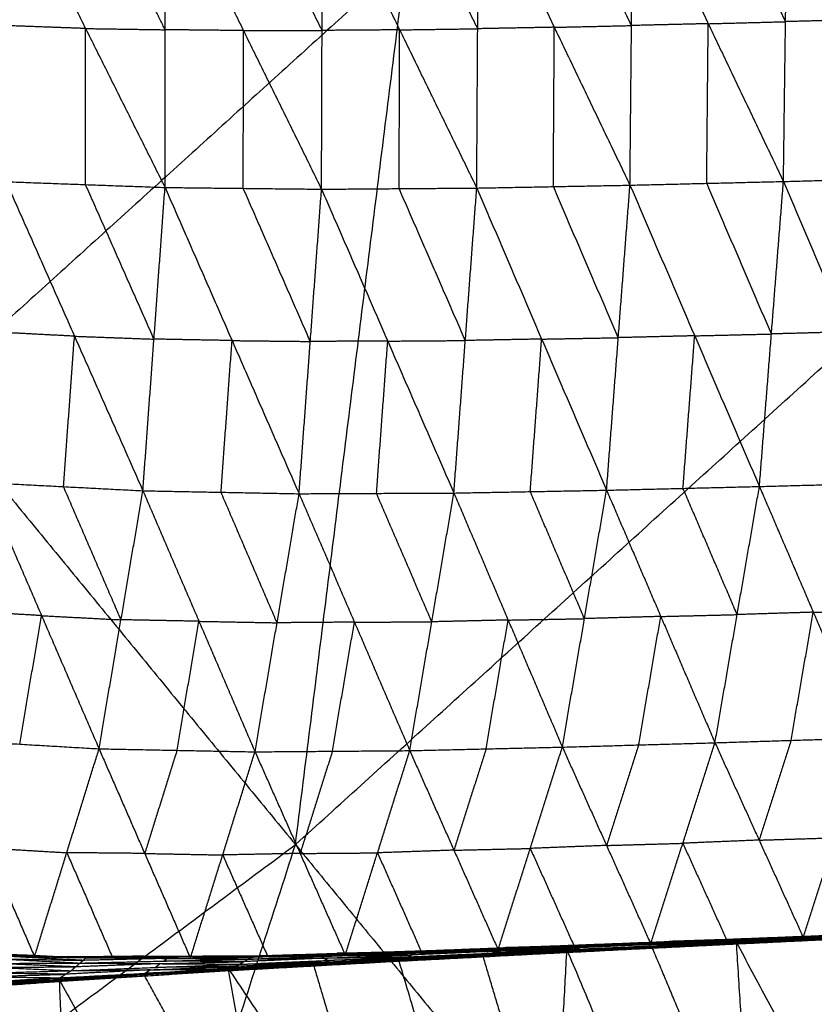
# Model space of a CAD drawing. Header units: millimetres. Extents: x -106 to 110, y -96 to 120.
# Tile 586 of 656: x 51.63 to 56.11, y -51.54 to -45.99. Entities that reach past the tile are written whole.
import ezdxf

# ---------------------------------------------------------------- set-up
doc = ezdxf.new("R2010")
doc.units = ezdxf.units.MM
doc.header["$MEASUREMENT"] = 0
doc.layers.add('Default', color=7, linetype='Continuous', true_color=0x000000)

msp = doc.modelspace()

# ---------------------------------------------------------------- linework, layer by layer
at = {"layer": 'Default'}
for points in [[(53.1871, -50.6366, 5.5886), (53.8102, -45.6477, 5.1322), (54.4333, -40.6588, 4.6759)], [(55.0805, -46.0231, -1.0367), (54.8673, -45.5786, -1.1925), (54.6541, -45.134, -1.3483)], [(55.0719, -46.9221, -0.7727), (55.0805, -46.0231, -1.0367), (55.0891, -45.1242, -1.3007)], [(55.0891, -45.1242, -1.3007), (55.5128, -46.0128, -0.9799), (55.9366, -46.9013, -0.6592)], [(55.9484, -46.0013, -0.9264), (55.7366, -45.557, -1.0868), (55.5247, -45.1127, -1.2472)], [(55.9366, -46.9013, -0.6592), (55.9484, -46.0013, -0.9264), (55.9603, -45.1012, -1.1936)], [(55.9603, -45.1012, -1.1936), (56.379, -45.9901, -0.8651), (56.7977, -46.8791, -0.5365)], [(51.5568, -45.1448, -1.5958), (52.0044, -46.0399, -1.3199), (52.4521, -46.9351, -1.0439)], [(52.453, -46.0467, -1.2947), (52.2292, -45.5991, -1.4327), (52.0054, -45.1515, -1.5706)], [(52.4521, -46.9351, -1.0439), (52.453, -46.0467, -1.2947), (52.454, -45.1582, -1.5454)], [(52.454, -45.1582, -1.5454), (52.894, -46.0515, -1.2557), (53.334, -46.9448, -0.966)], [(53.3369, -46.0506, -1.2221), (53.1169, -45.604, -1.3669), (52.8969, -45.1573, -1.5118)], [(53.334, -46.9448, -0.966), (53.3369, -46.0506, -1.2221), (53.3398, -45.1565, -1.4781)], [(53.3398, -45.1565, -1.4781), (53.7741, -46.0474, -1.1766), (54.2085, -46.9383, -0.875)], [(54.2138, -46.0411, -1.1354), (53.9966, -45.5956, -1.2862), (53.7794, -45.1501, -1.437)], [(54.2085, -46.9383, -0.875), (54.2138, -46.0411, -1.1354), (54.2191, -45.1438, -1.3958)], [(54.2191, -45.1438, -1.3958), (54.6455, -46.0329, -1.0843), (55.0719, -46.9221, -0.7727)], [(53.1871, -50.6366, 5.5886), (56.1309, -47.9684, 5.5886), (59.0748, -45.3003, 5.5886)], [(49.0229, -45.5625, 4.6759), (51.105, -48.0996, 5.1322), (53.1871, -50.6366, 5.5886)], [(53.8102, -45.6477, 5.1322), (52.4576, -46.8736, 5.1322), (51.105, -48.0996, 5.1322)], [(52.0044, -46.0399, -1.3199), (51.7806, -46.0318, -1.3358), (51.5567, -46.0237, -1.3517)], [(54.6455, -46.0329, -1.0843), (54.863, -46.028, -1.0605), (55.0805, -46.0231, -1.0367)], [(55.5128, -46.0128, -0.9799), (55.2966, -46.0179, -1.0083), (55.0805, -46.0231, -1.0367)], [(55.5042, -46.9117, -0.7159), (55.5085, -46.4622, -0.8479), (55.5128, -46.0128, -0.9799)], [(55.5128, -46.0128, -0.9799), (55.7306, -46.007, -0.9532), (55.9484, -46.0013, -0.9264)], [(56.379, -45.9901, -0.8651), (56.1637, -45.9957, -0.8957), (55.9484, -46.0013, -0.9264)], [(52.0043, -46.9189, -1.0758), (52.0044, -46.4794, -1.1978), (52.0044, -46.0399, -1.3199)], [(52.0044, -46.0399, -1.3199), (52.2287, -46.0433, -1.3073), (52.453, -46.0467, -1.2947)], [(52.894, -46.0515, -1.2557), (52.6735, -46.0491, -1.2752), (52.453, -46.0467, -1.2947)], [(52.893, -46.9399, -1.005), (52.8935, -46.4957, -1.1304), (52.894, -46.0515, -1.2557)], [(52.894, -46.0515, -1.2557), (53.1154, -46.051, -1.2389), (53.3369, -46.0506, -1.2221)], [(53.7741, -46.0474, -1.1766), (53.5555, -46.049, -1.1993), (53.3369, -46.0506, -1.2221)], [(53.7712, -46.9415, -0.9205), (53.7727, -46.4945, -1.0485), (53.7741, -46.0474, -1.1766)], [(53.7741, -46.0474, -1.1766), (53.9939, -46.0442, -1.156), (54.2138, -46.0411, -1.1354)], [(54.6455, -46.0329, -1.0843), (54.4296, -46.037, -1.1098), (54.2138, -46.0411, -1.1354)], [(54.6402, -46.9302, -0.8238), (54.6428, -46.4816, -0.9541), (54.6455, -46.0329, -1.0843)], [(51.5566, -46.9026, -1.1076), (51.9421, -47.773, -0.6441), (52.3276, -48.6434, -0.1805)], [(51.5566, -46.9026, -1.1076), (52.0043, -46.9189, -1.0758), (52.4521, -46.9351, -1.0439)], [(55.0719, -46.9221, -0.7727), (55.5042, -46.9117, -0.7159), (55.9366, -46.9013, -0.6592)], [(55.8689, -47.7603, -0.2094), (55.6866, -47.336, -0.4627), (55.5042, -46.9117, -0.7159)], [(55.8012, -48.6192, 0.2403), (55.8689, -47.7603, -0.2094), (55.9366, -46.9013, -0.6592)], [(55.9366, -46.9013, -0.6592), (56.3671, -46.8902, -0.5978), (56.7977, -46.8791, -0.5365)], [(55.9366, -46.9013, -0.6592), (56.298, -47.7488, -0.1457), (56.6594, -48.5962, 0.3678)], [(52.3899, -47.7893, -0.6122), (52.1971, -47.3541, -0.844), (52.0043, -46.9189, -1.0758)], [(52.3276, -48.6434, -0.1805), (52.3899, -47.7893, -0.6122), (52.4521, -46.9351, -1.0439)], [(52.4521, -46.9351, -1.0439), (52.8298, -47.7975, -0.5667), (53.2075, -48.66, -0.0895)], [(52.4521, -46.9351, -1.0439), (52.893, -46.9399, -1.005), (53.334, -46.9448, -0.966)], [(53.2707, -47.8024, -0.5278), (53.0819, -47.3712, -0.7664), (52.893, -46.9399, -1.005)], [(53.2075, -48.66, -0.0895), (53.2707, -47.8024, -0.5278), (53.334, -46.9448, -0.966)], [(53.334, -46.9448, -0.966), (53.7712, -46.9415, -0.9205), (54.2085, -46.9383, -0.875)], [(53.334, -46.9448, -0.966), (53.7069, -47.8004, -0.4773), (54.0798, -48.6561, 0.0114)], [(54.1441, -47.7972, -0.4318), (53.9577, -47.3694, -0.6761), (53.7712, -46.9415, -0.9205)], [(54.0798, -48.6561, 0.0114), (54.1441, -47.7972, -0.4318), (54.2085, -46.9383, -0.875)], [(54.2085, -46.9383, -0.875), (54.6402, -46.9302, -0.8238), (55.0719, -46.9221, -0.7727)], [(54.2085, -46.9383, -0.875), (54.5743, -47.7892, -0.377), (54.9401, -48.6402, 0.1209)], [(55.006, -47.7811, -0.3259), (54.8231, -47.3557, -0.5749), (54.6402, -46.9302, -0.8238)], [(54.9401, -48.6402, 0.1209), (55.006, -47.7811, -0.3259), (55.0719, -46.9221, -0.7727)], [(55.0719, -46.9221, -0.7727), (55.4365, -47.7706, -0.2662), (55.8012, -48.6192, 0.2403)], [(51.9421, -47.773, -0.6441), (51.7184, -47.7614, -0.6644), (51.4947, -47.7497, -0.6847)], [(51.8802, -48.6201, -0.2211), (51.9112, -48.1966, -0.4326), (51.9421, -47.773, -0.6441)], [(51.9421, -47.773, -0.6441), (52.166, -47.7811, -0.6282), (52.3899, -47.7893, -0.6122)], [(52.8298, -47.7975, -0.5667), (52.6098, -47.7934, -0.5895), (52.3899, -47.7893, -0.6122)], [(52.7676, -48.6517, -0.135), (52.7987, -48.2246, -0.3509), (52.8298, -47.7975, -0.5667)], [(52.8298, -47.7975, -0.5667), (53.0503, -47.8, -0.5472), (53.2707, -47.8024, -0.5278)], [(53.7069, -47.8004, -0.4773), (53.4888, -47.8014, -0.5025), (53.2707, -47.8024, -0.5278)], [(53.6437, -48.658, -0.0391), (53.6753, -48.2292, -0.2582), (53.7069, -47.8004, -0.4773)], [(53.7069, -47.8004, -0.4773), (53.9255, -47.7988, -0.4546), (54.1441, -47.7972, -0.4318)], [(54.5743, -47.7892, -0.377), (54.3592, -47.7932, -0.4044), (54.1441, -47.7972, -0.4318)], [(54.51, -48.6481, 0.0662), (54.5421, -48.2187, -0.1554), (54.5743, -47.7892, -0.377)], [(54.5743, -47.7892, -0.377), (54.7901, -47.7852, -0.3515), (55.006, -47.7811, -0.3259)], [(55.4365, -47.7706, -0.2662), (55.2213, -47.7759, -0.2961), (55.006, -47.7811, -0.3259)], [(55.3706, -48.6297, 0.1806), (55.4036, -48.2002, -0.0428), (55.4365, -47.7706, -0.2662)], [(55.4365, -47.7706, -0.2662), (55.6527, -47.7655, -0.2378), (55.8689, -47.7603, -0.2094)], [(56.298, -47.7488, -0.1457), (56.0834, -47.7545, -0.1776), (55.8689, -47.7603, -0.2094)], [(51.4328, -48.5969, -0.2618), (51.7565, -49.3468, 0.3579), (52.0803, -50.0968, 0.9776)], [(51.4328, -48.5969, -0.2618), (51.8802, -48.6201, -0.2211), (52.3276, -48.6434, -0.1805)], [(52.204, -49.3701, 0.3985), (52.0421, -48.9951, 0.0887), (51.8802, -48.6201, -0.2211)], [(54.9401, -48.6402, 0.1209), (55.3706, -48.6297, 0.1806), (55.8012, -48.6192, 0.2403)], [(55.6759, -49.3409, 0.8394), (55.5233, -48.9853, 0.51), (55.3706, -48.6297, 0.1806)], [(55.5507, -50.0626, 1.4386), (55.6759, -49.3409, 0.8394), (55.8012, -48.6192, 0.2403)], [(55.8012, -48.6192, 0.2403), (56.2303, -48.6077, 0.3041), (56.6594, -48.5962, 0.3678)], [(55.8012, -48.6192, 0.2403), (56.1049, -49.3275, 0.9053), (56.4086, -50.0357, 1.5703)], [(52.0803, -50.0968, 0.9776), (52.204, -49.3701, 0.3985), (52.3276, -48.6434, -0.1805)], [(52.3276, -48.6434, -0.1805), (52.6434, -49.3786, 0.4518), (52.9591, -50.1137, 1.0842)], [(52.3276, -48.6434, -0.1805), (52.7676, -48.6517, -0.135), (53.2075, -48.66, -0.0895)], [(53.0833, -49.3869, 0.4973), (52.9254, -49.0193, 0.1812), (52.7676, -48.6517, -0.135)], [(52.9591, -50.1137, 1.0842), (53.0833, -49.3869, 0.4973), (53.2075, -48.66, -0.0895)], [(53.2075, -48.66, -0.0895), (53.6437, -48.658, -0.0391), (54.0798, -48.6561, 0.0114)], [(53.2075, -48.66, -0.0895), (53.5193, -49.3835, 0.5534), (53.831, -50.107, 1.1963)], [(53.9554, -49.3815, 0.6038), (53.7995, -49.0198, 0.2824), (53.6437, -48.658, -0.0391)], [(53.831, -50.107, 1.1963), (53.9554, -49.3815, 0.6038), (54.0798, -48.6561, 0.0114)], [(54.0798, -48.6561, 0.0114), (54.51, -48.6481, 0.0662), (54.9401, -48.6402, 0.1209)], [(54.0798, -48.6561, 0.0114), (54.3853, -49.3716, 0.6625), (54.6908, -50.0872, 1.3137)], [(54.8155, -49.3637, 0.7173), (54.6627, -49.0059, 0.3917), (54.51, -48.6481, 0.0662)], [(54.6908, -50.0872, 1.3137), (54.8155, -49.3637, 0.7173), (54.9401, -48.6402, 0.1209)], [(54.9401, -48.6402, 0.1209), (55.2454, -49.3514, 0.7797), (55.5507, -50.0626, 1.4386)], [(51.7565, -49.3468, 0.3579), (51.533, -49.3337, 0.3322), (51.3095, -49.3205, 0.3066)], [(51.6332, -50.0705, 0.9263), (51.6949, -49.7087, 0.6421), (51.7565, -49.3468, 0.3579)], [(51.7565, -49.3468, 0.3579), (51.9802, -49.3585, 0.3782), (52.204, -49.3701, 0.3985)], [(55.2454, -49.3514, 0.7797), (55.0304, -49.3575, 0.7485), (54.8155, -49.3637, 0.7173)], [(55.1208, -50.0749, 1.3761), (55.1831, -49.7131, 1.0779), (55.2454, -49.3514, 0.7797)], [(55.2454, -49.3514, 0.7797), (55.4607, -49.3461, 0.8096), (55.6759, -49.3409, 0.8394)], [(56.1049, -49.3275, 0.9053), (55.8904, -49.3342, 0.8724), (55.6759, -49.3409, 0.8394)], [(55.9797, -50.0492, 1.5044), (56.0423, -49.6883, 1.2049), (56.1049, -49.3275, 0.9053)], [(56.1049, -49.3275, 0.9053), (56.3195, -49.3217, 0.9372), (56.534, -49.316, 0.9691)], [(52.6434, -49.3786, 0.4518), (52.4237, -49.3743, 0.4252), (52.204, -49.3701, 0.3985)], [(52.5197, -50.1053, 1.0309), (52.5815, -49.7419, 0.7413), (52.6434, -49.3786, 0.4518)], [(52.6434, -49.3786, 0.4518), (52.8633, -49.3827, 0.4746), (53.0833, -49.3869, 0.4973)], [(53.5193, -49.3835, 0.5534), (53.3013, -49.3852, 0.5254), (53.0833, -49.3869, 0.4973)], [(53.395, -50.1104, 1.1402), (53.4571, -49.7469, 0.8468), (53.5193, -49.3835, 0.5534)], [(53.5193, -49.3835, 0.5534), (53.7373, -49.3825, 0.5786), (53.9554, -49.3815, 0.6038)], [(54.3853, -49.3716, 0.6625), (54.1704, -49.3766, 0.6332), (53.9554, -49.3815, 0.6038)], [(54.2609, -50.0971, 1.255), (54.3231, -49.7344, 0.9587), (54.3853, -49.3716, 0.6625)], [(54.3853, -49.3716, 0.6625), (54.6004, -49.3677, 0.6899), (54.8155, -49.3637, 0.7173)], [(51.1862, -50.0442, 0.875), (51.4515, -50.6556, 1.6423), (51.7169, -51.267, 2.4097)], [(51.1862, -50.0442, 0.875), (51.6332, -50.0705, 0.9263), (52.0803, -50.0968, 0.9776)], [(54.6908, -50.0872, 1.3137), (55.1208, -50.0749, 1.3761), (55.5507, -50.0626, 1.4386)], [(55.1208, -50.0749, 1.3761), (55.0303, -50.358, 1.746), (54.9398, -50.6411, 2.116)], [(55.1888, -51.195, 2.9183), (55.3697, -50.6288, 2.1784), (55.5507, -50.0626, 1.4386)], [(55.5507, -50.0626, 1.4386), (55.9797, -50.0492, 1.5044), (56.4086, -50.0357, 1.5703)], [(55.5507, -50.0626, 1.4386), (55.7995, -50.6111, 2.2464), (56.0483, -51.1596, 3.0542)], [(55.9797, -50.0492, 1.5044), (55.8896, -50.3301, 1.8754), (55.7995, -50.6111, 2.2464)], [(56.0483, -51.1596, 3.0542), (56.2285, -50.5977, 2.3123), (56.4086, -50.0357, 1.5703)], [(51.7169, -51.267, 2.4097), (51.8986, -50.6819, 1.6936), (52.0803, -50.0968, 0.9776)], [(52.0803, -50.0968, 0.9776), (52.3376, -50.6862, 1.7563), (52.595, -51.2756, 2.535)], [(52.0803, -50.0968, 0.9776), (52.5197, -50.1053, 1.0309), (52.9591, -50.1137, 1.0842)], [(52.5197, -50.1053, 1.0309), (52.4286, -50.3957, 1.3936), (52.3376, -50.6862, 1.7563)], [(52.595, -51.2756, 2.535), (52.777, -50.6947, 1.8096), (52.9591, -50.1137, 1.0842)], [(52.9591, -50.1137, 1.0842), (53.395, -50.1104, 1.1402), (53.831, -50.107, 1.1963)], [(52.9591, -50.1137, 1.0842), (53.2133, -50.6862, 1.8723), (53.4676, -51.2587, 2.6605)], [(53.395, -50.1104, 1.1402), (53.3042, -50.3983, 1.5063), (53.2133, -50.6862, 1.8723)], [(53.4676, -51.2587, 2.6605), (53.6493, -50.6829, 1.9284), (53.831, -50.107, 1.1963)], [(53.831, -50.107, 1.1963), (54.2609, -50.0971, 1.255), (54.6908, -50.0872, 1.3137)], [(53.831, -50.107, 1.1963), (54.0799, -50.6679, 1.9917), (54.3288, -51.2287, 2.7872)], [(54.2609, -50.0971, 1.255), (54.1704, -50.3825, 1.6233), (54.0799, -50.6679, 1.9917)], [(54.3288, -51.2287, 2.7872), (54.5098, -50.658, 2.0504), (54.6908, -50.0872, 1.3137)], [(54.6908, -50.0872, 1.3137), (54.9398, -50.6411, 2.116), (55.1888, -51.195, 2.9183)], [(57.9981, -50.2436, 6.2709), (56.5262, -51.5777, 6.2709), (55.0543, -52.9118, 6.2709)], [(54.9398, -50.6411, 2.116), (55.1548, -50.6349, 2.1472), (55.3697, -50.6288, 2.1784)], [(55.7995, -50.6111, 2.2464), (55.5846, -50.6199, 2.2124), (55.3697, -50.6288, 2.1784)], [(55.3697, -50.6288, 2.1784), (55.4941, -50.903, 2.5823), (55.6185, -51.1773, 2.9863)], [(55.7995, -50.6111, 2.2464), (56.014, -50.6044, 2.2793), (56.2285, -50.5977, 2.3123)], [(46.8046, -55.3701, 5.5886), (49.9958, -53.0034, 5.5886), (53.1871, -50.6366, 5.5886)], [(50.0751, -60.2647, 6.9532), (51.6311, -55.4506, 6.2709), (53.1871, -50.6366, 5.5886)], [(51.4515, -50.6556, 1.6423), (51.675, -50.6688, 1.668), (51.8986, -50.6819, 1.6936)], [(51.8986, -50.6819, 1.6936), (52.0273, -50.9766, 2.083), (52.1559, -51.2713, 2.4724)], [(52.3376, -50.6862, 1.7563), (52.1181, -50.6841, 1.725), (51.8986, -50.6819, 1.6936)], [(52.3376, -50.6862, 1.7563), (52.5573, -50.6904, 1.7829), (52.777, -50.6947, 1.8096)], [(53.2133, -50.6862, 1.8723), (52.9952, -50.6904, 1.841), (52.777, -50.6947, 1.8096)], [(53.1871, -50.6366, 5.5886), (55.0543, -52.9118, 6.2709), (56.9215, -55.187, 6.9532)], [(53.2133, -50.6862, 1.8723), (53.4313, -50.6845, 1.9004), (53.6493, -50.6829, 1.9284)], [(54.0799, -50.6679, 1.9917), (53.8646, -50.6754, 1.9601), (53.6493, -50.6829, 1.9284)], [(53.6493, -50.6829, 1.9284), (53.7737, -50.9633, 2.3261), (53.8982, -51.2437, 2.7239)], [(54.0799, -50.6679, 1.9917), (54.2949, -50.6629, 2.0211), (54.5098, -50.658, 2.0504)], [(54.9398, -50.6411, 2.116), (54.7248, -50.6495, 2.0832), (54.5098, -50.658, 2.0504)], [(54.5098, -50.658, 2.0504), (54.6343, -50.9349, 2.4516), (54.7588, -51.2118, 2.8527)], [(52.777, -50.6947, 1.8096), (52.9042, -50.9809, 2.2037), (53.0313, -51.2672, 2.5978)], [(55.7575, -51.1638, 2.9965), (56.223, -51.1455, 3.0717), (56.6885, -51.1272, 3.1468)], [(56.0483, -51.1596, 3.0542), (56.4766, -51.1414, 3.1246), (56.9048, -51.1232, 3.1949)], [(56.0483, -51.1596, 3.0542), (56.3684, -51.1434, 3.1005), (56.6885, -51.1272, 3.1468)], [(54.6738, -51.2454, 2.8385), (55.1718, -51.2145, 2.9171), (55.6698, -51.1835, 2.9956)], [(54.7168, -51.2297, 2.849), (55.1933, -51.2066, 2.9223), (55.6698, -51.1835, 2.9956)], [(54.767, -51.2257, 2.8373), (55.2389, -51.2046, 2.9101), (55.7108, -51.1835, 2.9828)], [(54.8018, -51.209, 2.8385), (55.2701, -51.1899, 2.9115), (55.7384, -51.1708, 2.9846)], [(54.8018, -51.209, 2.8385), (55.2563, -51.1963, 2.9107), (55.7108, -51.1835, 2.9828)], [(55.2824, -51.1853, 2.9179), (55.0483, -51.1948, 2.8814), (54.8141, -51.2043, 2.8448)], [(54.8264, -51.1997, 2.8512), (55.292, -51.1818, 2.9238), (55.7575, -51.1638, 2.9965)], [(54.8264, -51.1997, 2.8512), (55.2824, -51.1853, 2.9179), (55.7384, -51.1708, 2.9846)], [(55.4732, -51.1794, 2.9574), (55.2404, -51.1884, 2.9211), (55.0076, -51.1973, 2.8847)], [(55.0076, -51.1973, 2.8847), (55.1498, -51.1896, 2.9043), (55.292, -51.1818, 2.9238)], [(55.1888, -51.195, 2.9183), (55.6185, -51.1773, 2.9863), (56.0483, -51.1596, 3.0542)], [(55.1888, -51.195, 2.9183), (55.4732, -51.1794, 2.9574), (55.7575, -51.1638, 2.9965)], [(55.2563, -51.1963, 2.9107), (55.4905, -51.1867, 2.9472), (55.7246, -51.1772, 2.9837)], [(55.7246, -51.1772, 2.9837), (55.4974, -51.1835, 2.9476), (55.2701, -51.1899, 2.9115)], [(55.2701, -51.1899, 2.9115), (55.2763, -51.1876, 2.9147), (55.2824, -51.1853, 2.9179)], [(55.2824, -51.1853, 2.9179), (55.5152, -51.1763, 2.9542), (55.748, -51.1673, 2.9905)], [(55.748, -51.1673, 2.9905), (55.52, -51.1745, 2.9572), (55.292, -51.1818, 2.9238)], [(55.4732, -51.1794, 2.9574), (55.688, -51.1706, 2.9914), (55.9029, -51.1617, 3.0254)], [(55.6185, -51.1773, 2.9863), (55.5459, -51.1783, 2.9718), (55.4732, -51.1794, 2.9574)], [(55.6364, -51.1972, 2.9852), (56.1283, -51.168, 3.0668), (56.6202, -51.1389, 3.1485)], [(55.6364, -51.1972, 2.9852), (56.1162, -51.1738, 3.0612), (56.5959, -51.1504, 3.1372)], [(55.6364, -51.1972, 2.9852), (55.6531, -51.1904, 2.9904), (55.6698, -51.1835, 2.9956)], [(55.6531, -51.1904, 2.9904), (55.8991, -51.1758, 3.0312), (56.145, -51.1612, 3.072)], [(56.1283, -51.168, 3.0668), (55.8907, -51.1792, 3.0286), (55.6531, -51.1904, 2.9904)], [(56.1364, -51.1724, 3.0597), (55.8966, -51.184, 3.0218), (55.6567, -51.1957, 2.9838)], [(55.6698, -51.1835, 2.9956), (56.145, -51.1612, 3.072), (56.6202, -51.1389, 3.1485)], [(55.6698, -51.1835, 2.9956), (55.757, -52.5467, 2.2893), (55.8441, -53.9099, 1.583)], [(55.6698, -51.1835, 2.9956), (56.3833, -52.522, 2.3982), (57.0968, -53.8604, 1.8008)], [(55.677, -51.1943, 2.9823), (56.1521, -51.1718, 3.0577), (56.6273, -51.1493, 3.1331)], [(55.677, -51.1943, 2.9823), (56.1364, -51.1724, 3.0597), (56.5959, -51.1504, 3.1372)], [(55.677, -51.1943, 2.9823), (55.6939, -51.1889, 2.9826), (55.7108, -51.1835, 2.9828)], [(56.1691, -51.1664, 3.058), (55.9315, -51.1777, 3.0203), (55.6939, -51.1889, 2.9826)], [(55.7108, -51.1835, 2.9828), (56.1821, -51.1627, 3.0579), (56.6534, -51.1419, 3.133)], [(55.7108, -51.1835, 2.9828), (56.1691, -51.1664, 3.058), (56.6273, -51.1493, 3.1331)], [(55.7108, -51.1835, 2.9828), (55.7246, -51.1772, 2.9837), (55.7384, -51.1708, 2.9846)], [(56.1959, -51.1564, 3.0588), (55.9603, -51.1668, 3.0213), (55.7246, -51.1772, 2.9837)], [(55.7384, -51.1708, 2.9846), (56.2064, -51.1517, 3.06), (56.6743, -51.1326, 3.1354)], [(55.7384, -51.1708, 2.9846), (56.1959, -51.1564, 3.0588), (56.6534, -51.1419, 3.133)], [(55.7384, -51.1708, 2.9846), (55.748, -51.1673, 2.9905), (55.7575, -51.1638, 2.9965)], [(56.2159, -51.1482, 3.0659), (55.982, -51.1578, 3.0282), (55.748, -51.1673, 2.9905)], [(55.7575, -51.1638, 2.9965), (56.2159, -51.1482, 3.0659), (56.6743, -51.1326, 3.1354)], [(55.7575, -51.1638, 2.9965), (55.9029, -51.1617, 3.0254), (56.0483, -51.1596, 3.0542)], [(56.3684, -51.1434, 3.1005), (56.1357, -51.1526, 3.063), (55.9029, -51.1617, 3.0254)], [(55.9029, -51.1617, 3.0254), (56.063, -51.1536, 3.0485), (56.223, -51.1455, 3.0717)], [(50.8241, -51.2186, 2.2813), (51.2705, -51.2428, 2.3455), (51.7169, -51.267, 2.4097)], [(50.8241, -51.2186, 2.2813), (51.4156, -51.246, 2.3489), (52.0071, -51.2734, 2.4164)], [(52.9527, -51.2627, 2.5649), (53.4221, -51.2487, 2.6367), (53.8915, -51.2347, 2.7084)], [(53.4079, -51.255, 2.6294), (53.6426, -51.248, 2.6653), (53.8773, -51.2409, 2.7012)], [(53.8773, -51.2409, 2.7012), (53.6497, -51.2448, 2.6689), (53.4221, -51.2487, 2.6367)], [(53.4676, -51.2587, 2.6605), (53.8982, -51.2437, 2.7239), (54.3288, -51.2287, 2.7872)], [(53.4676, -51.2587, 2.6605), (53.6796, -51.2467, 2.6845), (53.8915, -51.2347, 2.7084)], [(53.6796, -51.2467, 2.6845), (53.8949, -51.2392, 2.7161), (54.1102, -51.2317, 2.7478)], [(53.7111, -51.2956, 2.6959), (54.2139, -51.2626, 2.7724), (54.7168, -51.2297, 2.849)], [(53.7648, -51.2774, 2.7092), (54.2408, -51.2536, 2.7791), (54.7168, -51.2297, 2.849)], [(53.7714, -51.288, 2.6927), (54.2479, -51.2642, 2.7645), (54.7244, -51.2403, 2.8364)], [(53.8219, -51.2688, 2.6934), (54.2944, -51.2473, 2.7654), (54.767, -51.2257, 2.8373)], [(53.8219, -51.2688, 2.6934), (54.2731, -51.2546, 2.7649), (54.7244, -51.2403, 2.8364)], [(54.315, -51.2365, 2.7656), (54.0787, -51.2473, 2.7297), (53.8424, -51.258, 2.6937)], [(53.863, -51.2472, 2.694), (54.3324, -51.2281, 2.7662), (54.8018, -51.209, 2.8385)], [(53.863, -51.2472, 2.694), (54.315, -51.2365, 2.7656), (54.767, -51.2257, 2.8373)], [(53.863, -51.2472, 2.694), (53.8773, -51.2409, 2.7012), (53.8915, -51.2347, 2.7084)], [(54.3467, -51.2218, 2.7734), (54.112, -51.2314, 2.7373), (53.8773, -51.2409, 2.7012)], [(53.8915, -51.2347, 2.7084), (54.359, -51.2172, 2.7798), (54.8264, -51.1997, 2.8512)], [(53.8915, -51.2347, 2.7084), (54.3467, -51.2218, 2.7734), (54.8018, -51.209, 2.8385)], [(53.8915, -51.2347, 2.7084), (54.1102, -51.2317, 2.7478), (54.3288, -51.2287, 2.7872)], [(54.1102, -51.2317, 2.7478), (54.0042, -51.2377, 2.7358), (53.8982, -51.2437, 2.7239)], [(54.5776, -51.2142, 2.8192), (54.3439, -51.2229, 2.7835), (54.1102, -51.2317, 2.7478)], [(54.1102, -51.2317, 2.7478), (54.2346, -51.2244, 2.7638), (54.359, -51.2172, 2.7798)], [(54.2139, -51.2626, 2.7724), (54.4546, -51.2501, 2.8081), (54.6953, -51.2375, 2.8438)], [(54.2731, -51.2546, 2.7649), (54.5094, -51.2438, 2.8009), (54.7457, -51.233, 2.8368)], [(54.7457, -51.233, 2.8368), (54.52, -51.2402, 2.8011), (54.2944, -51.2473, 2.7654)], [(54.2944, -51.2473, 2.7654), (54.3047, -51.2419, 2.7655), (54.315, -51.2365, 2.7656)], [(54.315, -51.2365, 2.7656), (54.5497, -51.2269, 2.8018), (54.7844, -51.2174, 2.8379)], [(54.3288, -51.2287, 2.7872), (54.7588, -51.2118, 2.8527), (55.1888, -51.195, 2.9183)], [(54.3288, -51.2287, 2.7872), (54.5776, -51.2142, 2.8192), (54.8264, -51.1997, 2.8512)], [(54.7844, -51.2174, 2.8379), (54.5584, -51.2227, 2.8021), (54.3324, -51.2281, 2.7662)], [(54.3324, -51.2281, 2.7662), (54.3396, -51.225, 2.7698), (54.3467, -51.2218, 2.7734)], [(54.3467, -51.2218, 2.7734), (54.5804, -51.2131, 2.8091), (54.8141, -51.2043, 2.8448)], [(54.8141, -51.2043, 2.8448), (54.5866, -51.2108, 2.8123), (54.359, -51.2172, 2.7798)], [(54.567, -53.962, 1.377), (54.6419, -52.5958, 2.113), (54.7168, -51.2297, 2.849)], [(54.5776, -51.2142, 2.8192), (54.7926, -51.2058, 2.852), (55.0076, -51.1973, 2.8847)], [(54.7588, -51.2118, 2.8527), (54.6682, -51.213, 2.836), (54.5776, -51.2142, 2.8192)], [(54.6738, -51.2454, 2.8385), (55.1551, -51.2213, 2.9119), (55.6364, -51.1972, 2.9852)], [(54.6738, -51.2454, 2.8385), (54.6953, -51.2375, 2.8438), (54.7168, -51.2297, 2.849)], [(54.6738, -51.2454, 2.8385), (54.6991, -51.2429, 2.8374), (54.7244, -51.2403, 2.8364)], [(54.6953, -51.2375, 2.8438), (54.9443, -51.2221, 2.883), (55.1933, -51.2066, 2.9223)], [(55.1718, -51.2145, 2.9171), (54.9335, -51.226, 2.8804), (54.6953, -51.2375, 2.8438)], [(55.1804, -51.2188, 2.9108), (54.9398, -51.2308, 2.8741), (54.6991, -51.2429, 2.8374)], [(54.7168, -51.2297, 2.849), (55.2804, -52.5698, 2.216), (55.8441, -53.9099, 1.583)], [(54.7244, -51.2403, 2.8364), (55.2007, -51.2173, 2.9093), (55.677, -51.1943, 2.9823)], [(54.7244, -51.2403, 2.8364), (55.1804, -51.2188, 2.9108), (55.6364, -51.1972, 2.9852)], [(54.7244, -51.2403, 2.8364), (54.7457, -51.233, 2.8368), (54.767, -51.2257, 2.8373)], [(55.222, -51.21, 2.9098), (54.9838, -51.2215, 2.8733), (54.7457, -51.233, 2.8368)], [(54.767, -51.2257, 2.8373), (55.222, -51.21, 2.9098), (55.677, -51.1943, 2.9823)], [(54.767, -51.2257, 2.8373), (54.7844, -51.2174, 2.8379), (54.8018, -51.209, 2.8385)], [(55.2563, -51.1963, 2.9107), (55.0204, -51.2068, 2.8743), (54.7844, -51.2174, 2.8379)], [(54.8018, -51.209, 2.8385), (54.8141, -51.2043, 2.8448), (54.8264, -51.1997, 2.8512)], [(54.8264, -51.1997, 2.8512), (55.0076, -51.1973, 2.8847), (55.1888, -51.195, 2.9183)], [(55.1551, -51.2213, 2.9119), (55.1635, -51.2179, 2.9145), (55.1718, -51.2145, 2.9171)], [(55.1551, -51.2213, 2.9119), (55.1678, -51.22, 2.9113), (55.1804, -51.2188, 2.9108)], [(55.1718, -51.2145, 2.9171), (55.4125, -51.2024, 2.9537), (55.6531, -51.1904, 2.9904)], [(55.1804, -51.2188, 2.9108), (55.4186, -51.2072, 2.9473), (55.6567, -51.1957, 2.9838)], [(55.757, -52.5467, 2.2893), (55.4751, -51.8767, 2.6058), (55.1933, -51.2066, 2.9223)], [(55.6567, -51.1957, 2.9838), (55.4287, -51.2065, 2.9466), (55.2007, -51.2173, 2.9093)], [(55.2007, -51.2173, 2.9093), (55.2113, -51.2137, 2.9096), (55.222, -51.21, 2.9098)], [(55.222, -51.21, 2.9098), (55.4579, -51.1995, 2.9462), (55.6939, -51.1889, 2.9826)], [(55.6939, -51.1889, 2.9826), (55.4664, -51.1968, 2.9463), (55.2389, -51.2046, 2.9101)], [(55.2389, -51.2046, 2.9101), (55.2476, -51.2004, 2.9104), (55.2563, -51.1963, 2.9107)], [(55.6364, -51.1972, 2.9852), (55.6567, -51.1957, 2.9838), (55.677, -51.1943, 2.9823)], [(51.0539, -51.2547, 2.2587), (51.5137, -51.2791, 2.3251), (51.9735, -51.3036, 2.3915)], [(51.0539, -51.2547, 2.2587), (51.5305, -51.264, 2.3376), (52.0071, -51.2734, 2.4164)], [(51.4156, -51.246, 2.3489), (51.6388, -51.2581, 2.3809), (51.862, -51.2702, 2.413)], [(51.5137, -51.2791, 2.3251), (51.752, -51.2838, 2.3645), (51.9903, -51.2885, 2.4039)], [(51.9903, -51.2885, 2.4039), (51.7604, -51.2763, 2.3707), (51.5305, -51.264, 2.3376)], [(51.7169, -51.267, 2.4097), (52.3348, -51.2649, 2.4873), (52.9527, -51.2627, 2.5649)], [(51.7169, -51.267, 2.4097), (51.862, -51.2702, 2.413), (52.0071, -51.2734, 2.4164)], [(51.7169, -51.267, 2.4097), (52.1559, -51.2713, 2.4724), (52.595, -51.2756, 2.535)], [(52.3348, -51.2649, 2.4873), (52.0984, -51.2675, 2.4502), (51.862, -51.2702, 2.413)], [(51.862, -51.2702, 2.413), (52.171, -51.2691, 2.4519), (52.4799, -51.268, 2.4907)], [(51.9735, -51.3036, 2.3915), (51.9903, -51.2885, 2.4039), (52.0071, -51.2734, 2.4164)], [(51.9735, -51.3036, 2.3915), (52.4467, -51.2924, 2.4689), (52.9198, -51.2811, 2.5464)], [(52.4635, -51.2772, 2.4814), (52.2269, -51.2829, 2.4427), (51.9903, -51.2885, 2.4039)], [(52.0071, -51.2734, 2.4164), (52.4799, -51.268, 2.4907), (52.9527, -51.2627, 2.5649)], [(52.0071, -51.2734, 2.4164), (52.4635, -51.2772, 2.4814), (52.9198, -51.2811, 2.5464)], [(52.1559, -51.2713, 2.4724), (52.2454, -51.2681, 2.4798), (52.3348, -51.2649, 2.4873)], [(52.3348, -51.2649, 2.4873), (52.5543, -51.267, 2.5186), (52.7739, -51.2692, 2.55)], [(52.4231, -51.3069, 2.4689), (52.6596, -51.3013, 2.5076), (52.8962, -51.2956, 2.5463)], [(52.4467, -51.2924, 2.4689), (52.4551, -51.2848, 2.4752), (52.4635, -51.2772, 2.4814)], [(52.8962, -51.2956, 2.5463), (52.6715, -51.294, 2.5076), (52.4467, -51.2924, 2.4689)], [(52.4635, -51.2772, 2.4814), (52.6999, -51.2746, 2.5185), (52.9363, -51.2719, 2.5557)], [(52.9363, -51.2719, 2.5557), (52.7081, -51.27, 2.5232), (52.4799, -51.268, 2.4907)], [(52.595, -51.2756, 2.535), (53.0313, -51.2672, 2.5978), (53.4676, -51.2587, 2.6605)], [(52.595, -51.2756, 2.535), (52.7739, -51.2692, 2.55), (52.9527, -51.2627, 2.5649)], [(52.7458, -51.3497, 2.555), (53.2553, -51.3136, 2.6321), (53.7648, -51.2774, 2.7092)], [(52.7458, -51.3497, 2.555), (53.2285, -51.3227, 2.6255), (53.7111, -51.2956, 2.6959)], [(52.7739, -51.2692, 2.55), (52.992, -51.2649, 2.5814), (53.2102, -51.2607, 2.6127)], [(52.806, -51.331, 2.5758), (53.2854, -51.3042, 2.6425), (53.7648, -51.2774, 2.7092)], [(52.8148, -51.3366, 2.5474), (53.2931, -51.3123, 2.6201), (53.7714, -51.288, 2.6927)], [(52.8148, -51.3366, 2.5474), (53.263, -51.3161, 2.6216), (53.7111, -51.2956, 2.6959)], [(52.8726, -51.3102, 2.5462), (53.3473, -51.2895, 2.6198), (53.8219, -51.2688, 2.6934)], [(52.8726, -51.3102, 2.5462), (52.8962, -51.2956, 2.5463), (52.9198, -51.2811, 2.5464)], [(52.8726, -51.3102, 2.5462), (53.322, -51.2991, 2.6195), (53.7714, -51.288, 2.6927)], [(53.3709, -51.275, 2.6199), (53.1336, -51.2853, 2.5831), (52.8962, -51.2956, 2.5463)], [(52.9198, -51.2811, 2.5464), (53.3914, -51.2642, 2.6202), (53.863, -51.2472, 2.694)], [(52.9198, -51.2811, 2.5464), (52.9363, -51.2719, 2.5557), (52.9527, -51.2627, 2.5649)], [(52.9198, -51.2811, 2.5464), (53.3709, -51.275, 2.6199), (53.8219, -51.2688, 2.6934)], [(53.4079, -51.255, 2.6294), (53.1721, -51.2634, 2.5926), (52.9363, -51.2719, 2.5557)], [(52.9527, -51.2627, 2.5649), (53.4079, -51.255, 2.6294), (53.863, -51.2472, 2.694)], [(52.9527, -51.2627, 2.5649), (53.2102, -51.2607, 2.6127), (53.4676, -51.2587, 2.6605)], [(53.2102, -51.2607, 2.6127), (53.1207, -51.2639, 2.6052), (53.0313, -51.2672, 2.5978)], [(53.2102, -51.2607, 2.6127), (53.3162, -51.2547, 2.6247), (53.4221, -51.2487, 2.6367)], [(53.2553, -51.3136, 2.6321), (53.4966, -51.3001, 2.6673), (53.738, -51.2865, 2.7026)], [(53.263, -51.3161, 2.6216), (53.5021, -51.304, 2.658), (53.7413, -51.2918, 2.6943)], [(53.7413, -51.2918, 2.6943), (53.5172, -51.302, 2.6572), (53.2931, -51.3123, 2.6201)], [(53.322, -51.2991, 2.6195), (53.5593, -51.2887, 2.6563), (53.7967, -51.2784, 2.6931)], [(53.3473, -51.2895, 2.6198), (53.3591, -51.2822, 2.6199), (53.3709, -51.275, 2.6199)], [(53.7967, -51.2784, 2.6931), (53.572, -51.2839, 2.6564), (53.3473, -51.2895, 2.6198)], [(53.3709, -51.275, 2.6199), (53.6066, -51.2665, 2.6568), (53.8424, -51.258, 2.6937)], [(53.3914, -51.2642, 2.6202), (53.3996, -51.2596, 2.6248), (53.4079, -51.255, 2.6294)], [(53.8424, -51.258, 2.6937), (53.6169, -51.2611, 2.6569), (53.3914, -51.2642, 2.6202)], [(53.4221, -51.2487, 2.6367), (53.5509, -51.2477, 2.6606), (53.6796, -51.2467, 2.6845)], [(53.7111, -51.2956, 2.6959), (54.1925, -51.2705, 2.7672), (54.6738, -51.2454, 2.8385)], [(53.7111, -51.2956, 2.6959), (53.738, -51.2865, 2.7026), (53.7648, -51.2774, 2.7092)], [(53.7111, -51.2956, 2.6959), (53.7413, -51.2918, 2.6943), (53.7714, -51.288, 2.6927)], [(53.738, -51.2865, 2.7026), (53.9894, -51.27, 2.7408), (54.2408, -51.2536, 2.7791)], [(54.2139, -51.2626, 2.7724), (53.9759, -51.2746, 2.7375), (53.738, -51.2865, 2.7026)], [(54.2226, -51.2667, 2.7656), (53.9819, -51.2792, 2.73), (53.7413, -51.2918, 2.6943)], [(53.7648, -51.2774, 2.7092), (54.1659, -52.6197, 2.0431), (54.567, -53.962, 1.377)], [(53.7714, -51.288, 2.6927), (54.2226, -51.2667, 2.7656), (54.6738, -51.2454, 2.8385)], [(53.7714, -51.288, 2.6927), (53.7967, -51.2784, 2.6931), (53.8219, -51.2688, 2.6934)], [(54.2731, -51.2546, 2.7649), (54.0349, -51.2665, 2.729), (53.7967, -51.2784, 2.6931)], [(53.8219, -51.2688, 2.6934), (53.8424, -51.258, 2.6937), (53.863, -51.2472, 2.694)], [(54.1925, -51.2705, 2.7672), (54.2032, -51.2666, 2.7698), (54.2139, -51.2626, 2.7724)], [(54.1925, -51.2705, 2.7672), (54.2075, -51.2686, 2.7664), (54.2226, -51.2667, 2.7656)], [(54.2226, -51.2667, 2.7656), (54.4609, -51.2548, 2.8015), (54.6991, -51.2429, 2.8374)], [(54.6419, -52.5958, 2.113), (54.4413, -51.9247, 2.4461), (54.2408, -51.2536, 2.7791)], [(54.6991, -51.2429, 2.8374), (54.4735, -51.2535, 2.801), (54.2479, -51.2642, 2.7645)], [(54.2479, -51.2642, 2.7645), (54.2605, -51.2594, 2.7647), (54.2731, -51.2546, 2.7649)], [(50.9707, -51.3745, 2.2259), (51.4469, -51.3604, 2.3089), (51.923, -51.3464, 2.392)], [(51.0219, -51.3076, 2.2242), (51.4977, -51.3056, 2.3078), (51.9735, -51.3036, 2.3915)], [(51.0219, -51.3076, 2.2242), (51.4724, -51.327, 2.3081), (51.923, -51.3464, 2.392)], [(51.4724, -51.327, 2.3081), (51.7103, -51.326, 2.3499), (51.9482, -51.325, 2.3917)], [(51.9482, -51.325, 2.3917), (51.723, -51.3153, 2.3498), (51.4977, -51.3056, 2.3078)], [(51.7837, -51.4113, 2.415), (52.2948, -51.3712, 2.4954), (52.806, -51.331, 2.5758)], [(51.7837, -51.4113, 2.415), (52.2647, -51.3805, 2.485), (52.7458, -51.3497, 2.555)], [(51.8559, -51.396, 2.4517), (52.331, -51.3635, 2.5138), (52.806, -51.331, 2.5758)], [(51.86, -51.3865, 2.3976), (52.3374, -51.3615, 2.4725), (52.8148, -51.3366, 2.5474)], [(51.86, -51.3865, 2.3976), (51.8915, -51.3664, 2.3948), (51.923, -51.3464, 2.392)], [(51.86, -51.3865, 2.3976), (52.3029, -51.3681, 2.4763), (52.7458, -51.3497, 2.555)], [(52.3689, -51.3415, 2.4697), (52.1302, -51.354, 2.4322), (51.8915, -51.3664, 2.3948)], [(51.923, -51.3464, 2.392), (51.9482, -51.325, 2.3917), (51.9735, -51.3036, 2.3915)], [(51.923, -51.3464, 2.392), (52.3978, -51.3283, 2.4691), (52.8726, -51.3102, 2.5462)], [(51.923, -51.3464, 2.392), (52.3689, -51.3415, 2.4697), (52.8148, -51.3366, 2.5474)], [(52.4231, -51.3069, 2.4689), (52.1856, -51.316, 2.4303), (51.9482, -51.325, 2.3917)], [(51.9735, -51.3036, 2.3915), (52.4231, -51.3069, 2.4689), (52.8726, -51.3102, 2.5462)], [(52.2948, -51.3712, 2.4954), (52.5354, -51.3558, 2.5304), (52.7759, -51.3404, 2.5654)], [(52.3029, -51.3681, 2.4763), (52.5416, -51.3556, 2.5138), (52.7803, -51.3432, 2.5512)], [(52.3374, -51.3615, 2.4725), (52.3532, -51.3515, 2.4711), (52.3689, -51.3415, 2.4697)], [(52.7803, -51.3432, 2.5512), (52.5589, -51.3524, 2.5118), (52.3374, -51.3615, 2.4725)], [(52.3689, -51.3415, 2.4697), (52.6063, -51.3325, 2.5082), (52.8437, -51.3234, 2.5468)], [(52.3978, -51.3283, 2.4691), (52.4104, -51.3176, 2.469), (52.4231, -51.3069, 2.4689)], [(52.8437, -51.3234, 2.5468), (52.6208, -51.3258, 2.508), (52.3978, -51.3283, 2.4691)], [(52.7458, -51.3497, 2.555), (52.7759, -51.3404, 2.5654), (52.806, -51.331, 2.5758)], [(52.7458, -51.3497, 2.555), (52.7803, -51.3432, 2.5512), (52.8148, -51.3366, 2.5474)], [(52.7759, -51.3404, 2.5654), (53.0307, -51.3223, 2.604), (53.2854, -51.3042, 2.6425)], [(53.2553, -51.3136, 2.6321), (53.0156, -51.327, 2.5988), (52.7759, -51.3404, 2.5654)], [(53.263, -51.3161, 2.6216), (53.0217, -51.3297, 2.5864), (52.7803, -51.3432, 2.5512)], [(52.806, -51.331, 2.5758), (53.0478, -52.6742, 1.8831), (53.2895, -54.0174, 1.1904)], [(52.806, -51.331, 2.5758), (53.6865, -52.6465, 1.9764), (54.567, -53.962, 1.377)], [(52.8148, -51.3366, 2.5474), (52.8437, -51.3234, 2.5468), (52.8726, -51.3102, 2.5462)], [(53.322, -51.2991, 2.6195), (53.0829, -51.3112, 2.5832), (52.8437, -51.3234, 2.5468)], [(53.2285, -51.3227, 2.6255), (53.2419, -51.3181, 2.6288), (53.2553, -51.3136, 2.6321)], [(53.2285, -51.3227, 2.6255), (53.2457, -51.3194, 2.6236), (53.263, -51.3161, 2.6216)], [(53.2854, -51.3042, 2.6425), (53.486, -51.9754, 2.3095), (53.6865, -52.6465, 1.9764)], [(53.2931, -51.3123, 2.6201), (53.3076, -51.3057, 2.6198), (53.322, -51.2991, 2.6195)], [(50.8246, -51.4842, 2.2741), (51.3402, -51.4401, 2.3629), (51.8559, -51.396, 2.4517)], [(50.9053, -51.4382, 2.2397), (51.3827, -51.4123, 2.3187), (51.86, -51.3865, 2.3976)], [(50.9099, -51.4793, 2.3372), (51.3829, -51.4377, 2.3945), (51.8559, -51.396, 2.4517)], [(50.9707, -51.3745, 2.2259), (51.4154, -51.3805, 2.3118), (51.86, -51.3865, 2.3976)], [(51.3402, -51.4401, 2.3629), (51.58, -51.4219, 2.3981), (51.8198, -51.4037, 2.4334)], [(51.3445, -51.4247, 2.3274), (51.5832, -51.4118, 2.3668), (51.8218, -51.3989, 2.4063)], [(51.8218, -51.3989, 2.4063), (51.6022, -51.4056, 2.3625), (51.3827, -51.4123, 2.3187)], [(51.4154, -51.3805, 2.3118), (51.6534, -51.3735, 2.3533), (51.8915, -51.3664, 2.3948)], [(51.8915, -51.3664, 2.3948), (51.6692, -51.3634, 2.3519), (51.4469, -51.3604, 2.3089)], [(51.7837, -51.4113, 2.415), (51.8218, -51.3989, 2.4063), (51.86, -51.3865, 2.3976)], [(51.7837, -51.4113, 2.415), (51.8198, -51.4037, 2.4334), (51.8559, -51.396, 2.4517)], [(51.8198, -51.4037, 2.4334), (52.0754, -51.3836, 2.4736), (52.331, -51.3635, 2.5138)], [(52.2948, -51.3712, 2.4954), (52.0573, -51.3874, 2.4644), (51.8198, -51.4037, 2.4334)], [(52.3029, -51.3681, 2.4763), (52.0624, -51.3835, 2.4413), (51.8218, -51.3989, 2.4063)], [(51.8559, -51.396, 2.4517), (51.9067, -52.741, 1.7366), (51.9576, -54.0859, 1.0214)], [(51.8559, -51.396, 2.4517), (52.5727, -52.7067, 1.8211), (53.2895, -54.0174, 1.1904)], [(52.2647, -51.3805, 2.485), (52.2838, -51.3743, 2.4807), (52.3029, -51.3681, 2.4763)], [(52.2647, -51.3805, 2.485), (52.2798, -51.3758, 2.4902), (52.2948, -51.3712, 2.4954)], [(53.0478, -52.6742, 1.8831), (52.6894, -52.0189, 2.1984), (52.331, -51.3635, 2.5138)], [(50.8246, -51.4842, 2.2741), (51.3041, -51.4477, 2.3445), (51.7837, -51.4113, 2.415)], [(50.9053, -51.4382, 2.2397), (51.3445, -51.4247, 2.3274), (51.7837, -51.4113, 2.415)], [(51.9067, -52.741, 1.7366), (51.6448, -52.0893, 2.0655), (51.3829, -51.4377, 2.3945)], [(50.9099, -51.4793, 2.3372), (51.4337, -52.7826, 1.6793), (51.9576, -54.0859, 1.0214)]]:
    msp.add_open_spline(points, degree=2, dxfattribs=at)

doc.saveas('drawing.dxf')
